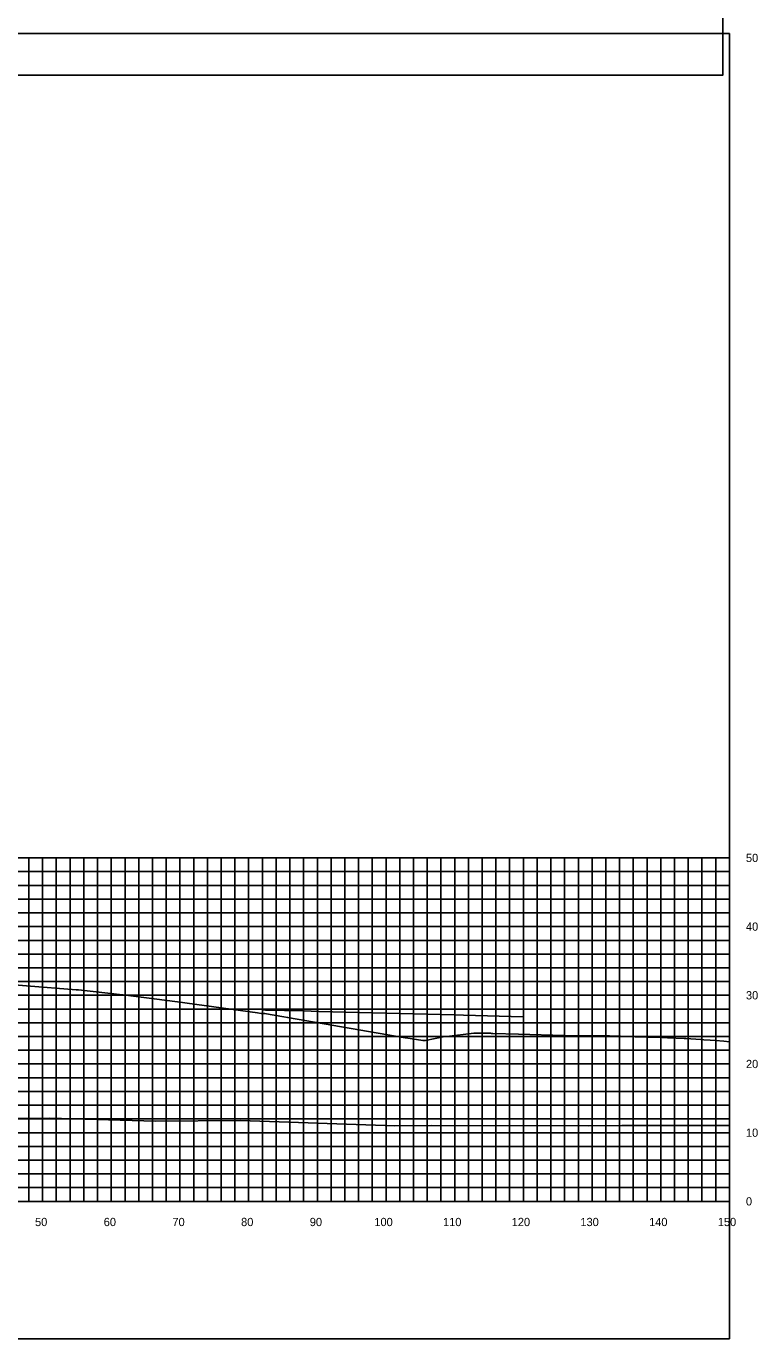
# Model space of a CAD drawing. Extents: x 1800880 to 1818864, y 245271 to 250560.
# Drawn here: x 1815788.8 to 1815895.3, y 249033.9 to 249224.9 of the extents above; entities that cross this region are included whole.
import ezdxf

# ---------------------------------------------------------------- set-up
doc = ezdxf.new("R2010")
doc.units = 0
for name, color, linetype in [('33', 7, 'Continuous'), ('CL-CNST', 7, 'Continuous'), ('DESIGN - DRAINAGE - Bridges', 7, 'Continuous'), ('Level 37', 7, 'Continuous'), ('Level 46', 7, 'Continuous'), ('Level 62', 7, 'Continuous')]:
    doc.layers.add(name, color=color, linetype=linetype)

msp = doc.modelspace()

# ---------------------------------------------------------------- linework, layer by layer
at = {"layer": 'CL-CNST'}
msp.add_lwpolyline([(1815786.47, 249085.43), (1815788.79, 249085.22), (1815796.02, 249084.66), (1815796.37, 249084.66), (1815802.75, 249083.93), (1815802.89, 249083.94), (1815810.78, 249082.91), (1815822.42, 249081.31), (1815822.97, 249081.23), (1815823.03, 249081.23), (1815823.36, 249081.23), (1815823.47, 249081.23), (1815826.24, 249080.74), (1815826.8, 249080.65), (1815843.94, 249077.65), (1815844.02, 249077.65), (1815846.49, 249077.3), (1815846.88, 249077.3), (1815849.72, 249077.86), (1815850.01, 249077.86), (1815853.91, 249078.35), (1815855.78, 249078.37), (1815856.34, 249078.33), (1815856.48, 249078.31), (1815856.66, 249078.3), (1815856.69, 249078.3), (1815860.41, 249078.21), (1815867.06, 249078.01), (1815868.07, 249077.98), (1815868.25, 249077.98), (1815869.09, 249077.95), (1815869.77, 249077.95), (1815872.28, 249077.95), (1815872.79, 249077.95), (1815873.67, 249077.95), (1815874.26, 249077.93), (1815875.28, 249077.89), (1815875.94, 249077.86), (1815876.37, 249077.85), (1815877.41, 249077.82), (1815878.54, 249077.8), (1815879.31, 249077.78), (1815879.68, 249077.77), (1815881.32, 249077.72), (1815882.13, 249077.69), (1815882.17, 249077.68), (1815884.55, 249077.57), (1815884.8, 249077.55), (1815886.95, 249077.44), (1815887.4, 249077.4), (1815887.43, 249077.4), (1815888.34, 249077.35), (1815889.09, 249077.28), (1815890.31, 249077.16), (1815891.14, 249077.08)], dxfattribs=at)
at = {"layer": 'DESIGN - DRAINAGE - Bridges'}
for p, q in [((1815891.14, 249053.86), (1815891.14, 249103.86)), ((1815891.2, 249103.86), (1815891.14, 249103.86)), ((1815891.2, 249093.86), (1815891.14, 249093.86)), ((1815891.2, 249083.86), (1815891.14, 249083.86)), ((1815891.2, 249073.86), (1815891.14, 249073.86)), ((1815891.2, 249063.86), (1815891.14, 249063.86)), ((1815591.14, 249053.86), (1815891.14, 249053.86)), ((1815791.14, 249053.8), (1815791.14, 249053.86)), ((1815801.14, 249053.8), (1815801.14, 249053.86)), ((1815811.14, 249053.8), (1815811.14, 249053.86)), ((1815821.14, 249053.8), (1815821.14, 249053.86)), ((1815831.14, 249053.8), (1815831.14, 249053.86)), ((1815841.14, 249053.8), (1815841.14, 249053.86)), ((1815851.14, 249053.8), (1815851.14, 249053.86)), ((1815861.14, 249053.8), (1815861.14, 249053.86)), ((1815871.14, 249053.8), (1815871.14, 249053.86)), ((1815881.14, 249053.8), (1815881.14, 249053.86)), ((1815891.14, 249053.8), (1815891.14, 249053.86)), ((1815891.2, 249053.86), (1815891.14, 249053.86))]:
    msp.add_line(p, q, dxfattribs=at)
at = {"layer": 'Level 37'}
for points in [[(1815590.19, 249217.84), (1815890.19, 249217.84), (1815890.19, 249407.84), (1815590.19, 249407.84)], [(1815591.14, 249033.86), (1815891.14, 249033.86), (1815891.14, 249223.86), (1815591.14, 249223.86)]]:
    msp.add_lwpolyline(points, close=True, dxfattribs=at)
at = {"layer": 'Level 46'}
for p, q in [((1815591.14, 249103.86), (1815891.14, 249103.86)), ((1815789.14, 249053.86), (1815789.14, 249103.86)), ((1815791.14, 249053.86), (1815791.14, 249103.86)), ((1815793.14, 249053.86), (1815793.14, 249103.86)), ((1815795.14, 249053.86), (1815795.14, 249103.86)), ((1815797.14, 249053.86), (1815797.14, 249103.86)), ((1815799.14, 249053.86), (1815799.14, 249103.86)), ((1815801.14, 249053.86), (1815801.14, 249103.86)), ((1815803.14, 249053.86), (1815803.14, 249103.86)), ((1815805.14, 249053.86), (1815805.14, 249103.86)), ((1815807.14, 249053.86), (1815807.14, 249103.86)), ((1815809.14, 249053.86), (1815809.14, 249103.86)), ((1815811.14, 249053.86), (1815811.14, 249103.86)), ((1815813.14, 249053.86), (1815813.14, 249103.86)), ((1815815.14, 249053.86), (1815815.14, 249103.86)), ((1815817.14, 249053.86), (1815817.14, 249103.86)), ((1815819.14, 249053.86), (1815819.14, 249103.86)), ((1815821.14, 249053.86), (1815821.14, 249103.86)), ((1815823.14, 249053.86), (1815823.14, 249103.86)), ((1815825.14, 249053.86), (1815825.14, 249103.86)), ((1815827.14, 249053.86), (1815827.14, 249103.86)), ((1815829.14, 249053.86), (1815829.14, 249103.86)), ((1815831.14, 249053.86), (1815831.14, 249103.86)), ((1815833.14, 249053.86), (1815833.14, 249103.86)), ((1815835.14, 249053.86), (1815835.14, 249103.86)), ((1815837.14, 249053.86), (1815837.14, 249103.86)), ((1815839.14, 249053.86), (1815839.14, 249103.86)), ((1815841.14, 249053.86), (1815841.14, 249103.86)), ((1815843.14, 249053.86), (1815843.14, 249103.86)), ((1815845.14, 249053.86), (1815845.14, 249103.86)), ((1815847.14, 249053.86), (1815847.14, 249103.86)), ((1815849.14, 249053.86), (1815849.14, 249103.86)), ((1815851.14, 249053.86), (1815851.14, 249103.86)), ((1815853.14, 249053.86), (1815853.14, 249103.86)), ((1815855.14, 249053.86), (1815855.14, 249103.86)), ((1815857.14, 249053.86), (1815857.14, 249103.86)), ((1815859.14, 249053.86), (1815859.14, 249103.86)), ((1815861.14, 249053.86), (1815861.14, 249103.86)), ((1815863.14, 249053.86), (1815863.14, 249103.86)), ((1815865.14, 249053.86), (1815865.14, 249103.86)), ((1815867.14, 249053.86), (1815867.14, 249103.86)), ((1815869.14, 249053.86), (1815869.14, 249103.86)), ((1815871.14, 249053.86), (1815871.14, 249103.86)), ((1815873.14, 249053.86), (1815873.14, 249103.86)), ((1815875.14, 249053.86), (1815875.14, 249103.86)), ((1815877.14, 249053.86), (1815877.14, 249103.86)), ((1815879.14, 249053.86), (1815879.14, 249103.86)), ((1815881.14, 249053.86), (1815881.14, 249103.86)), ((1815883.14, 249053.86), (1815883.14, 249103.86)), ((1815885.14, 249053.86), (1815885.14, 249103.86)), ((1815887.14, 249053.86), (1815887.14, 249103.86)), ((1815889.14, 249053.86), (1815889.14, 249103.86)), ((1815891.14, 249053.86), (1815891.14, 249103.86)), ((1815591.14, 249101.86), (1815891.14, 249101.86)), ((1815591.14, 249099.86), (1815891.14, 249099.86)), ((1815591.14, 249097.86), (1815891.14, 249097.86)), ((1815591.14, 249095.86), (1815891.14, 249095.86)), ((1815591.14, 249093.86), (1815891.14, 249093.86)), ((1815591.14, 249091.86), (1815891.14, 249091.86)), ((1815591.14, 249089.86), (1815891.14, 249089.86)), ((1815591.14, 249087.86), (1815891.14, 249087.86)), ((1815591.14, 249085.86), (1815891.14, 249085.86)), ((1815591.14, 249083.86), (1815891.14, 249083.86)), ((1815591.14, 249081.86), (1815891.14, 249081.86)), ((1815591.14, 249079.86), (1815891.14, 249079.86)), ((1815591.14, 249077.86), (1815891.14, 249077.86)), ((1815591.14, 249075.86), (1815891.14, 249075.86)), ((1815591.14, 249073.86), (1815891.14, 249073.86)), ((1815591.14, 249071.86), (1815891.14, 249071.86)), ((1815591.14, 249069.86), (1815891.14, 249069.86)), ((1815591.14, 249067.86), (1815891.14, 249067.86)), ((1815591.14, 249065.86), (1815891.14, 249065.86)), ((1815591.14, 249063.86), (1815891.14, 249063.86)), ((1815591.14, 249061.86), (1815891.14, 249061.86)), ((1815591.14, 249059.86), (1815891.14, 249059.86)), ((1815591.14, 249057.86), (1815891.14, 249057.86)), ((1815591.14, 249055.86), (1815891.14, 249055.86)), ((1815591.14, 249053.86), (1815891.14, 249053.86))]:
    msp.add_line(p, q, dxfattribs=at)
at = {"layer": 'Level 62'}
for points in [[(1815823.12, 249081.73), (1815823.61, 249081.72), (1815829.13, 249081.58), (1815831.34, 249081.52), (1815851.07, 249081), (1815852.41, 249080.96), (1815861.11, 249080.74)], [(1815591.14, 249065.92), (1815597.93, 249065.87), (1815600.11, 249065.87), (1815625.68, 249065.69), (1815630.47, 249065.71), (1815653.44, 249065.64), (1815660.45, 249065.67), (1815681.19, 249065.7), (1815690.12, 249065.74), (1815708.95, 249065.41), (1815719.55, 249065.48), (1815736.7, 249065.66), (1815752.52, 249065.56), (1815764.46, 249065.63), (1815780.08, 249065.9), (1815792.21, 249065.97), (1815807.59, 249065.55), (1815819.97, 249065.63), (1815842.44, 249064.85), (1815847.72, 249064.89), (1815870.64, 249064.88), (1815875.48, 249064.91), (1815891.14, 249064.91)]]:
    msp.add_lwpolyline(points, dxfattribs=at)

# ---------------------------------------------------------------- texts
for s, p in [('50', (1815790.04, 249050.26)), ('60', (1815800.04, 249050.26)), ('70', (1815810.04, 249050.26)), ('80', (1815820.04, 249050.26)), ('90', (1815830.04, 249050.26)), ('100', (1815839.44, 249050.26)), ('110', (1815849.44, 249050.26)), ('120', (1815859.44, 249050.26)), ('130', (1815869.44, 249050.26)), ('140', (1815879.44, 249050.26)), ('150', (1815889.44, 249050.26))]:
    msp.add_text(s, height=1.2).set_placement(p)
at = {"layer": '33'}
for s, p in [('50', (1815893.54, 249103.26)), ('40', (1815893.54, 249093.26)), ('30', (1815893.54, 249083.26)), ('20', (1815893.54, 249073.26)), ('10', (1815893.54, 249063.26)), ('0', (1815893.54, 249053.26))]:
    msp.add_text(s, height=1.2, dxfattribs=at).set_placement(p)

doc.saveas('drawing.dxf')
